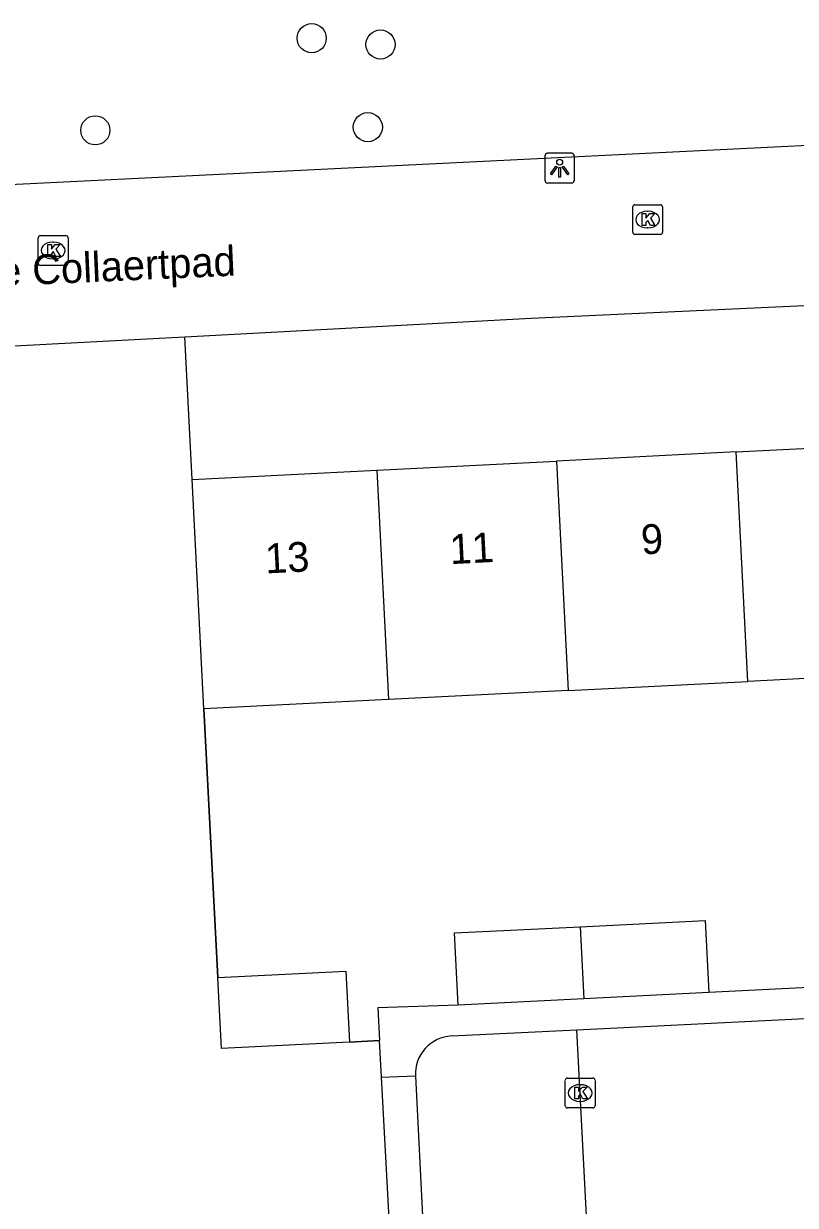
# Model space of a CAD drawing. Extents: x 161084 to 161928, y 385355 to 386522.
# Drawn here: x 161567.76 to 161593.69, y 385545.8 to 385585.49 of the extents above; entities that cross this region are included whole.
import ezdxf

# ---------------------------------------------------------------- set-up
doc = ezdxf.new("R2010")
doc.units = 0
for name, color, linetype in [('IMGEO_Boom', 7, 'Continuous'), ('IMGEO_Groenvoorziening', 7, 'Continuous'), ('IMGEO_Hek', 7, 'Continuous'), ('IMGEO_Kolk', 7, 'Continuous'), ('IMGEO_Lichtpunt', 7, 'Continuous'), ('IMGEO_Openbare_ruimte_label', 7, 'Continuous'), ('IMGEO_Pand', 7, 'Continuous'), ('IMGEO_Pand_nummerreeks', 7, 'Continuous'), ('IMGEO_Rijbaan_lokaal_open', 7, 'Continuous'), ('IMGEO_Voetgangersgebied_open', 7, 'Continuous'), ('IMGEO_Voetpad_open', 7, 'Continuous')]:
    doc.layers.add(name, color=color, linetype=linetype)

msp = doc.modelspace()

# ---------------------------------------------------------------- linework, layer by layer
at = {"layer": 'IMGEO_Boom'}
for centre in [(161577.44, 385585.001), (161579.752, 385584.788), (161579.325, 385582.012), (161570.167, 385581.907)]:
    msp.add_circle(centre, 0.489, dxfattribs=at)
at = {"layer": 'IMGEO_Groenvoorziening'}
for points in [[(161573.422, 385570.182), (161573.18, 385574.976)], [(161574.287, 385553.453), (161573.81, 385562.476)], [(161579.717, 385551.332), (161578.707, 385551.282)]]:
    msp.add_lwpolyline(points, dxfattribs=at)
at = {"layer": 'IMGEO_Hek'}
for points in [[(161573.422, 385570.182), (161573.18, 385574.976)], [(161573.81, 385562.476), (161574.287, 385553.453)], [(161578.707, 385551.282), (161579.717, 385551.332)]]:
    msp.add_lwpolyline(points, dxfattribs=at)
at = {"layer": 'IMGEO_Kolk'}
for p, q in [((161588.228, 385578.483), (161588.228, 385579.335)), ((161588.303, 385579.409), (161589.155, 385579.409)), ((161589.229, 385579.335), (161589.229, 385578.483)), ((161588.716, 385579.189), (161588.741, 385579.189)), ((161588.739, 385578.629), (161588.714, 385578.629)), ((161568.248, 385577.444), (161568.248, 385578.296)), ((161568.323, 385578.37), (161569.175, 385578.37)), ((161568.736, 385578.15), (161568.761, 385578.15)), ((161569.249, 385578.296), (161569.249, 385577.444)), ((161589.155, 385578.409), (161588.303, 385578.409)), ((161569.175, 385577.37), (161568.323, 385577.37)), ((161568.759, 385577.59), (161568.734, 385577.59)), ((161585.961, 385549.146), (161585.961, 385549.998)), ((161586.036, 385550.072), (161586.888, 385550.072)), ((161586.962, 385549.998), (161586.962, 385549.146)), ((161586.449, 385549.852), (161586.474, 385549.852)), ((161586.472, 385549.292), (161586.447, 385549.292)), ((161586.888, 385549.072), (161586.036, 385549.072))]:
    msp.add_line(p, q, dxfattribs=at)
for points in [[(161588.228, 385578.483), (161588.228, 385579.335)], [(161588.303, 385579.409), (161589.155, 385579.409)], [(161589.229, 385579.335), (161589.229, 385578.483)], [(161588.549, 385579.109), (161588.672, 385579.109), (161588.672, 385578.958), (161588.802, 385579.109), (161588.966, 385579.109), (161588.82, 385578.958), (161588.973, 385578.709), (161588.821, 385578.709), (161588.736, 385578.873), (161588.672, 385578.806), (161588.672, 385578.709), (161588.549, 385578.709), (161588.549, 385579.109)], [(161568.248, 385577.444), (161568.248, 385578.296)], [(161568.323, 385578.37), (161569.175, 385578.37)], [(161569.249, 385578.296), (161569.249, 385577.444)], [(161589.155, 385578.409), (161588.303, 385578.409)], [(161568.569, 385578.07), (161568.692, 385578.07), (161568.692, 385577.919), (161568.822, 385578.07), (161568.986, 385578.07), (161568.84, 385577.919), (161568.993, 385577.67), (161568.841, 385577.67), (161568.756, 385577.834), (161568.692, 385577.767), (161568.692, 385577.67), (161568.569, 385577.67), (161568.569, 385578.07)], [(161569.175, 385577.37), (161568.323, 385577.37)], [(161585.961, 385549.146), (161585.961, 385549.998)], [(161586.036, 385550.072), (161586.888, 385550.072)], [(161586.962, 385549.998), (161586.962, 385549.146)], [(161586.282, 385549.772), (161586.405, 385549.772), (161586.405, 385549.621), (161586.535, 385549.772), (161586.699, 385549.772), (161586.553, 385549.621), (161586.706, 385549.372), (161586.554, 385549.372), (161586.469, 385549.536), (161586.405, 385549.469), (161586.405, 385549.372), (161586.282, 385549.372), (161586.282, 385549.772)], [(161586.888, 385549.072), (161586.036, 385549.072)]]:
    msp.add_lwpolyline(points, dxfattribs=at)
for centre, start, end in [((161588.305, 385579.333), 91.552, 178.448), ((161588.305, 385579.333), 91.552, 178.448), ((161589.153, 385579.333), 1.552, 88.448), ((161589.153, 385579.333), 1.552, 88.448), ((161588.305, 385578.485), 181.552, 268.448), ((161588.305, 385578.485), 181.552, 268.448), ((161589.153, 385578.485), 271.552, 358.448), ((161589.153, 385578.485), 271.552, 358.448), ((161568.325, 385578.294), 91.552, 178.448), ((161568.325, 385578.294), 91.552, 178.448), ((161569.173, 385578.294), 1.552, 88.448), ((161569.173, 385578.294), 1.552, 88.448), ((161568.325, 385577.446), 181.552, 268.448), ((161568.325, 385577.446), 181.552, 268.448), ((161569.173, 385577.446), 271.552, 358.448), ((161569.173, 385577.446), 271.552, 358.448), ((161586.038, 385549.996), 91.552, 178.448), ((161586.038, 385549.996), 91.552, 178.448), ((161586.886, 385549.996), 1.552, 88.448), ((161586.886, 385549.996), 1.552, 88.448), ((161586.038, 385549.148), 181.552, 268.448), ((161586.038, 385549.148), 181.552, 268.448), ((161586.886, 385549.148), 271.552, 358.448), ((161586.886, 385549.148), 271.552, 358.448)]:
    msp.add_arc(centre, 0.0765, start, end, dxfattribs=at)
for centre, major_axis, ratio, start_param, end_param in [((161588.715, 385578.909), (-0.387, 0.002), 0.722429, 4.712389, 7.853982), ((161588.74, 385578.909), (-0.39, 0.002), 0.717154, 1.570796, 4.712389), ((161568.735, 385577.87), (-0.387, 0.002), 0.722429, 4.712389, 7.853982), ((161568.76, 385577.87), (-0.39, 0.002), 0.717154, 1.570796, 4.712389), ((161586.448, 385549.572), (-0.387, 0.002), 0.722429, 4.712389, 7.853982), ((161586.473, 385549.572), (-0.39, 0.002), 0.717154, 1.570796, 4.712389)]:
    msp.add_ellipse(centre, major_axis=major_axis, ratio=ratio, start_param=start_param, end_param=end_param, dxfattribs=at)
at = {"layer": 'IMGEO_Lichtpunt'}
for p, q in [((161585.274, 385581.039), (161585.274, 385580.232)), ((161585.274, 385581.039), (161585.274, 385580.232)), ((161586.176, 385581.134), (161585.368, 385581.134)), ((161586.176, 385581.134), (161585.368, 385581.134)), ((161586.27, 385580.232), (161586.27, 385581.039)), ((161586.27, 385580.232), (161586.27, 385581.039)), ((161585.368, 385580.138), (161586.176, 385580.138)), ((161585.368, 385580.138), (161586.176, 385580.138))]:
    msp.add_line(p, q, dxfattribs=at)
for points in [[(161585.648, 385580.703), (161585.687, 385580.675), (161585.499, 385580.413), (161585.461, 385580.44), (161585.648, 385580.703)], [(161585.75, 385580.655), (161585.797, 385580.655), (161585.797, 385580.333), (161585.75, 385580.333), (161585.75, 385580.655)], [(161585.86, 385580.675), (161585.898, 385580.702), (161586.085, 385580.44), (161586.046, 385580.412), (161585.86, 385580.675)]]:
    msp.add_lwpolyline(points, dxfattribs=at)
msp.add_circle((161585.773, 385580.837), 0.0994, dxfattribs=at)
for centre, start, end in [((161585.368, 385581.039), 90, 180), ((161585.368, 385581.039), 90, 180), ((161586.176, 385581.039), 0, 90), ((161586.176, 385581.039), 0, 90), ((161585.368, 385580.232), 180, 270), ((161585.368, 385580.232), 180, 270), ((161586.176, 385580.232), 270, 0), ((161586.176, 385580.232), 270, 360)]:
    msp.add_arc(centre, 0.0946, start, end, dxfattribs=at)
at = {"layer": 'IMGEO_Pand'}
for points in [[(161591.705, 385571.105), (161597.743, 385571.409)], [(161591.705, 385571.105), (161585.668, 385570.8)], [(161592.094, 385563.398), (161591.705, 385571.105)], [(161579.631, 385570.495), (161585.668, 385570.8)], [(161585.668, 385570.8), (161586.057, 385563.094)], [(161573.422, 385570.182), (161579.631, 385570.495)], [(161573.81, 385562.476), (161573.422, 385570.182)], [(161579.631, 385570.495), (161580.02, 385562.789)], [(161586.057, 385563.094), (161592.094, 385563.398)], [(161598.132, 385563.702), (161592.094, 385563.398)], [(161586.057, 385563.094), (161580.02, 385562.789)], [(161580.02, 385562.789), (161573.81, 385562.476)], [(161582.362, 385552.525), (161582.242, 385554.948), (161586.458, 385555.157)], [(161586.458, 385555.157), (161590.666, 385555.365), (161590.786, 385552.943)], [(161586.458, 385555.157), (161586.58, 385552.734)], [(161574.287, 385553.453), (161578.589, 385553.667), (161578.707, 385551.282)], [(161578.707, 385551.282), (161574.406, 385551.068), (161574.287, 385553.453)], [(161586.58, 385552.734), (161582.362, 385552.525)], [(161590.786, 385552.943), (161586.58, 385552.734)]]:
    msp.add_lwpolyline(points, dxfattribs=at)
at = {"layer": 'IMGEO_Rijbaan_lokaal_open'}
for points in [[(161586.353, 385551.696), (161596.735, 385552.209)], [(161587.122, 385536.827), (161586.353, 385551.696)]]:
    msp.add_lwpolyline(points, dxfattribs=at)
at = {"layer": 'IMGEO_Voetgangersgebied_open'}
for points in [[(161642.41, 385583.785), (161618.829, 385582.621), (161600.043, 385581.693), (161597.076, 385581.547), (161562.956, 385579.862)], [(161573.18, 385574.976), (161584.811, 385575.6), (161619.128, 385577.192), (161619.364, 385572.05), (161619.485, 385569.403), (161619.718, 385564.791), (161620.178, 385554.521)], [(161561.887, 385572.091), (161561.884, 385572.194), (161561.893, 385572.399), (161561.919, 385572.601), (161561.964, 385572.801), (161562.026, 385572.996), (161562.106, 385573.184), (161562.202, 385573.365), (161562.314, 385573.536), (161562.44, 385573.697), (161562.581, 385573.845), (161562.734, 385573.981), (161562.898, 385574.102), (161563.073, 385574.208), (161563.257, 385574.298), (161563.448, 385574.372), (161563.645, 385574.428), (161563.845, 385574.466), (161564.049, 385574.486), (161573.18, 385574.976)]]:
    msp.add_lwpolyline(points, dxfattribs=at)
at = {"layer": 'IMGEO_Voetpad_open'}
for points in [[(161594.369, 385553.123), (161590.786, 385552.943)], [(161582.362, 385552.525), (161579.657, 385552.435), (161579.717, 385551.332)], [(161582.139, 385551.488), (161586.353, 385551.696)], [(161579.784, 385550.101), (161579.717, 385551.332)], [(161579.784, 385550.101), (161580.924, 385550.146)], [(161580.521, 385536.476), (161579.784, 385550.101)], [(161580.924, 385550.146), (161581.534, 385538.036)]]:
    msp.add_lwpolyline(points, dxfattribs=at)
msp.add_arc((161582.201, 385550.211), 1.278, 92.7719, 182.915, dxfattribs=at)

# ---------------------------------------------------------------- texts
at = {"layer": 'IMGEO_Openbare_ruimte_label'}
msp.add_text('Generaal de Collaertpad', height=1, rotation=2.5791, dxfattribs=at).set_placement((161560.345, 385576.373))
at = {"layer": 'IMGEO_Pand_nummerreeks'}
for s, p in [('9', (161588.53, 385567.66)), ('11', (161582.098, 385567.335)), ('13', (161575.897, 385567.022))]:
    msp.add_text(s, height=1, rotation=2.8886, dxfattribs=at).set_placement(p)

doc.saveas('drawing.dxf')
